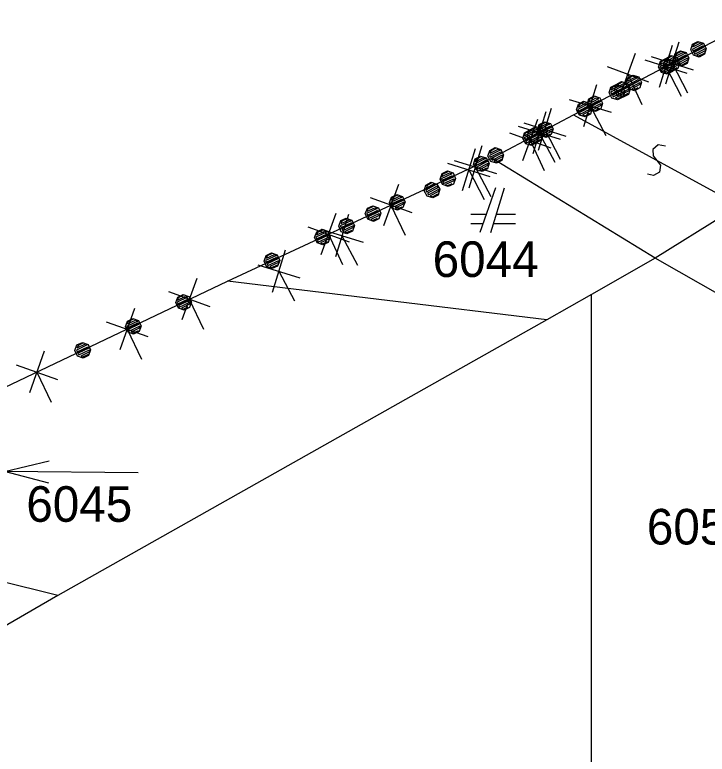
# Model space of a CAD drawing. Extents: x -266179 to -264727, y -1243225 to -1241702.
# Drawn here: x -265650.91 to -265619.79, y -1241780.16 to -1241746.94 of the extents above; entities that cross this region are included whole.
import ezdxf

# ---------------------------------------------------------------- set-up
doc = ezdxf.new("R2010")
doc.units = 0
for name, color, linetype in [('Vrstva 1', 7, 'Continuous'), ('Vrstva 19', 7, 'Continuous'), ('Vrstva 2', 7, 'Continuous'), ('Vrstva 21', 7, 'Continuous')]:
    doc.layers.add(name, color=color, linetype=linetype)

msp = doc.modelspace()

# ---------------------------------------------------------------- linework, layer by layer
at = {"layer": 'Vrstva 1'}
for p, q in [((-265622.91, -1241749.92), (-265617.23, -1241746.94)), ((-265625.8, -1241751.43), (-265622.91, -1241749.92)), ((-265629.47, -1241753.38), (-265625.8, -1241751.43)), ((-265641.35, -1241758.91), (-265629.47, -1241753.38)), ((-265622.13, -1241757.87), (-265629.47, -1241753.38)), ((-265629.31, -1241754.72), (-265630.01, -1241756.72)), ((-265629.51, -1241756.72), (-265628.91, -1241754.72)), ((-265618.34, -1241755.51), (-265622.13, -1241757.87)), ((-265629.73, -1241755.92), (-265630.41, -1241755.92)), ((-265628.41, -1241755.92), (-265629.27, -1241755.92)), ((-265630.41, -1241756.32), (-265629.87, -1241756.32)), ((-265629.39, -1241756.32), (-265628.41, -1241756.32)), ((-265622.13, -1241757.87), (-265625, -1241759.5)), ((-265609.91, -1241764.85), (-265622.13, -1241757.87)), ((-265663.46, -1241769.44), (-265641.35, -1241758.91)), ((-265627, -1241760.64), (-265641.35, -1241758.91)), ((-265625, -1241759.5), (-265627, -1241760.64)), ((-265625, -1241796.03), (-265625, -1241759.5)), ((-265627, -1241760.64), (-265648.97, -1241773.03)), ((-265645.37, -1241767.516), (-265651.37, -1241767.464)), ((-265648.97, -1241773.03), (-265663.46, -1241769.44)), ((-265648.97, -1241773.03), (-265654.81, -1241776.39))]:
    msp.add_line(p, q, dxfattribs=at)
msp.add_lwpolyline([(-265649.374, -1241767.981), (-265651.37, -1241767.464), (-265649.366, -1241766.981)], dxfattribs=at)
at = {"layer": 'Vrstva 19'}
for p, q in [((-265622.91, -1241749.92), (-265617.23, -1241746.94)), ((-265625.8, -1241751.43), (-265622.91, -1241749.92)), ((-265629.47, -1241753.38), (-265625.8, -1241751.43)), ((-265641.35, -1241758.91), (-265629.47, -1241753.38)), ((-265663.46, -1241769.44), (-265641.35, -1241758.91))]:
    msp.add_line(p, q, dxfattribs=at)
for points in [[(-265620.216, -1241748.137), (-265619.96, -1241748.218), (-265619.835, -1241748.457), (-265619.915, -1241748.714), (-265620.154, -1241748.838), (-265620.411, -1241748.758), (-265620.536, -1241748.519), (-265620.455, -1241748.262), (-265620.216, -1241748.137), (-265620.188, -1241748.168), (-265620.401, -1241748.279), (-265620.435, -1241748.387), (-265620.081, -1241748.202), (-265619.99, -1241748.245), (-265620.469, -1241748.495), (-265620.432, -1241748.566), (-265619.962, -1241748.321), (-265619.916, -1241748.387), (-265620.386, -1241748.632), (-265620.349, -1241748.703), (-265619.879, -1241748.458), (-265619.887, -1241748.552), (-265620.268, -1241748.751), (-265620.169, -1241748.79), (-265619.921, -1241748.66)], [(-265620.996, -1241748.554), (-265620.739, -1241748.634), (-265620.614, -1241748.873), (-265620.694, -1241749.129), (-265620.933, -1241749.255), (-265621.189, -1241749.175), (-265621.315, -1241748.936), (-265621.235, -1241748.679), (-265620.996, -1241748.554), (-265620.968, -1241748.585), (-265621.181, -1241748.696), (-265621.214, -1241748.804), (-265620.86, -1241748.618), (-265620.77, -1241748.661), (-265621.248, -1241748.912), (-265621.211, -1241748.983), (-265620.742, -1241748.737), (-265620.695, -1241748.803), (-265621.165, -1241749.049), (-265621.128, -1241749.12), (-265620.658, -1241748.874), (-265620.665, -1241748.968), (-265621.046, -1241749.168), (-265620.947, -1241749.206), (-265620.699, -1241749.076)], [(-265621.658, -1241748.905), (-265621.402, -1241748.986), (-265621.277, -1241749.225), (-265621.358, -1241749.481), (-265621.597, -1241749.606), (-265621.853, -1241749.526), (-265621.978, -1241749.286), (-265621.898, -1241749.03), (-265621.658, -1241748.905), (-265621.649, -1241748.945), (-265621.861, -1241749.056), (-265621.895, -1241749.164), (-265621.541, -1241748.979), (-265621.433, -1241749.013), (-265621.929, -1241749.272), (-265621.892, -1241749.343), (-265621.396, -1241749.084), (-265621.359, -1241749.155), (-265621.855, -1241749.414), (-265621.818, -1241749.485), (-265621.322, -1241749.226), (-265621.356, -1241749.334), (-265621.71, -1241749.519), (-265621.602, -1241749.553), (-265621.39, -1241749.442)], [(-265621.417, -1241748.775), (-265621.16, -1241748.855), (-265621.035, -1241749.094), (-265621.115, -1241749.351), (-265621.354, -1241749.476), (-265621.61, -1241749.396), (-265621.736, -1241749.157), (-265621.656, -1241748.901), (-265621.417, -1241748.775), (-265621.407, -1241748.815), (-265621.619, -1241748.927), (-265621.653, -1241749.035), (-265621.299, -1241748.849), (-265621.191, -1241748.883), (-265621.687, -1241749.143), (-265621.65, -1241749.214), (-265621.154, -1241748.953), (-265621.117, -1241749.024), (-265621.613, -1241749.284), (-265621.575, -1241749.355), (-265621.079, -1241749.095), (-265621.113, -1241749.203), (-265621.467, -1241749.389), (-265621.359, -1241749.423), (-265621.147, -1241749.311)], [(-265623.129, -1241749.65), (-265622.872, -1241749.728), (-265622.745, -1241749.967), (-265622.824, -1241750.224), (-265623.063, -1241750.35), (-265623.319, -1241750.272), (-265623.446, -1241750.033), (-265623.367, -1241749.776), (-265623.129, -1241749.65), (-265623.145, -1241749.704), (-265623.357, -1241749.816), (-265623.373, -1241749.915), (-265623.037, -1241749.737), (-265622.929, -1241749.77), (-265623.388, -1241750.014), (-265623.351, -1241750.084), (-265622.892, -1241749.841), (-265622.854, -1241749.911), (-265623.313, -1241750.155), (-265623.285, -1241750.23), (-265622.825, -1241749.987), (-265622.823, -1241750.076), (-265623.185, -1241750.268), (-265623.104, -1241750.316), (-265622.892, -1241750.203)], [(-265623.883, -1241750.066), (-265623.627, -1241750.147), (-265623.502, -1241750.386), (-265623.583, -1241750.643), (-265623.822, -1241750.767), (-265624.078, -1241750.687), (-265624.203, -1241750.448), (-265624.123, -1241750.191), (-265623.883, -1241750.066), (-265623.856, -1241750.097), (-265624.069, -1241750.208), (-265624.103, -1241750.316), (-265623.748, -1241750.131), (-265623.658, -1241750.174), (-265624.137, -1241750.424), (-265624.1, -1241750.495), (-265623.63, -1241750.25), (-265623.584, -1241750.316), (-265624.054, -1241750.561), (-265624.017, -1241750.632), (-265623.547, -1241750.387), (-265623.554, -1241750.481), (-265623.935, -1241750.68), (-265623.836, -1241750.719), (-265623.588, -1241750.589)], [(-265623.639, -1241749.941), (-265623.383, -1241750.021), (-265623.258, -1241750.26), (-265623.338, -1241750.517), (-265623.577, -1241750.642), (-265623.833, -1241750.562), (-265623.959, -1241750.323), (-265623.879, -1241750.066), (-265623.639, -1241749.941), (-265623.612, -1241749.972), (-265623.825, -1241750.083), (-265623.858, -1241750.191), (-265623.504, -1241750.005), (-265623.414, -1241750.048), (-265623.892, -1241750.299), (-265623.855, -1241750.37), (-265623.385, -1241750.124), (-265623.339, -1241750.19), (-265623.809, -1241750.436), (-265623.772, -1241750.507), (-265623.302, -1241750.261), (-265623.309, -1241750.355), (-265623.69, -1241750.555), (-265623.591, -1241750.593), (-265623.343, -1241750.463)], [(-265625.346, -1241750.826), (-265625.089, -1241750.905), (-265624.962, -1241751.144), (-265625.041, -1241751.401), (-265625.28, -1241751.527), (-265625.537, -1241751.448), (-265625.663, -1241751.21), (-265625.584, -1241750.953), (-265625.346, -1241750.826), (-265625.336, -1241750.866), (-265625.548, -1241750.979), (-265625.581, -1241751.087), (-265625.228, -1241750.9), (-265625.12, -1241750.933), (-265625.614, -1241751.195), (-265625.577, -1241751.266), (-265625.082, -1241751.003), (-265625.045, -1241751.074), (-265625.539, -1241751.337), (-265625.502, -1241751.407), (-265625.007, -1241751.145), (-265625.04, -1241751.253), (-265625.394, -1241751.44), (-265625.285, -1241751.474), (-265625.073, -1241751.361)], [(-265624.874, -1241750.587), (-265624.618, -1241750.667), (-265624.493, -1241750.907), (-265624.574, -1241751.163), (-265624.813, -1241751.288), (-265625.069, -1241751.207), (-265625.194, -1241750.968), (-265625.114, -1241750.712), (-265624.874, -1241750.587), (-265624.891, -1241750.641), (-265625.104, -1241750.752), (-265625.12, -1241750.85), (-265624.783, -1241750.675), (-265624.675, -1241750.709), (-265625.136, -1241750.949), (-265625.099, -1241751.02), (-265624.638, -1241750.779), (-265624.601, -1241750.85), (-265625.062, -1241751.091), (-265625.034, -1241751.167), (-265624.573, -1241750.926), (-265624.572, -1241751.015), (-265624.935, -1241751.205), (-265624.854, -1241751.253), (-265624.641, -1241751.142)], [(-265627.1, -1241751.748), (-265626.843, -1241751.829), (-265626.718, -1241752.068), (-265626.799, -1241752.324), (-265627.038, -1241752.449), (-265627.295, -1241752.369), (-265627.419, -1241752.129), (-265627.339, -1241751.873), (-265627.1, -1241751.748), (-265627.09, -1241751.788), (-265627.303, -1241751.899), (-265627.337, -1241752.007), (-265626.982, -1241751.822), (-265626.874, -1241751.856), (-265627.371, -1241752.115), (-265627.334, -1241752.186), (-265626.837, -1241751.927), (-265626.8, -1241751.998), (-265627.297, -1241752.257), (-265627.26, -1241752.328), (-265626.763, -1241752.069), (-265626.797, -1241752.177), (-265627.152, -1241752.362), (-265627.044, -1241752.396), (-265626.831, -1241752.285)], [(-265627.76, -1241752.11), (-265627.503, -1241752.189), (-265627.376, -1241752.427), (-265627.455, -1241752.684), (-265627.694, -1241752.811), (-265627.95, -1241752.732), (-265628.077, -1241752.494), (-265627.998, -1241752.237), (-265627.76, -1241752.11), (-265627.776, -1241752.164), (-265627.988, -1241752.277), (-265628.004, -1241752.376), (-265627.668, -1241752.197), (-265627.56, -1241752.231), (-265628.019, -1241752.474), (-265627.982, -1241752.545), (-265627.523, -1241752.301), (-265627.485, -1241752.372), (-265627.944, -1241752.616), (-265627.916, -1241752.691), (-265627.456, -1241752.447), (-265627.454, -1241752.537), (-265627.816, -1241752.729), (-265627.735, -1241752.776), (-265627.523, -1241752.664)], [(-265627.563, -1241752.003), (-265627.306, -1241752.082), (-265627.179, -1241752.32), (-265627.258, -1241752.577), (-265627.497, -1241752.704), (-265627.754, -1241752.625), (-265627.88, -1241752.387), (-265627.801, -1241752.13), (-265627.563, -1241752.003), (-265627.535, -1241752.034), (-265627.747, -1241752.146), (-265627.78, -1241752.255), (-265627.427, -1241752.067), (-265627.337, -1241752.11), (-265627.814, -1241752.363), (-265627.776, -1241752.433), (-265627.308, -1241752.185), (-265627.262, -1241752.251), (-265627.73, -1241752.499), (-265627.692, -1241752.57), (-265627.224, -1241752.322), (-265627.231, -1241752.416), (-265627.611, -1241752.617), (-265627.511, -1241752.655), (-265627.264, -1241752.524)], [(-265629.325, -1241752.909), (-265629.068, -1241752.99), (-265628.944, -1241753.229), (-265629.024, -1241753.486), (-265629.263, -1241753.611), (-265629.52, -1241753.53), (-265629.645, -1241753.291), (-265629.564, -1241753.034), (-265629.325, -1241752.909), (-265629.297, -1241752.94), (-265629.51, -1241753.051), (-265629.544, -1241753.159), (-265629.189, -1241752.974), (-265629.099, -1241753.017), (-265629.578, -1241753.267), (-265629.541, -1241753.338), (-265629.071, -1241753.093), (-265629.025, -1241753.159), (-265629.495, -1241753.404), (-265629.458, -1241753.475), (-265628.988, -1241753.23), (-265628.996, -1241753.324), (-265629.377, -1241753.523), (-265629.278, -1241753.562), (-265629.029, -1241753.432)], [(-265629.977, -1241753.287), (-265629.72, -1241753.366), (-265629.593, -1241753.604), (-265629.672, -1241753.861), (-265629.911, -1241753.988), (-265630.168, -1241753.909), (-265630.294, -1241753.671), (-265630.215, -1241753.414), (-265629.977, -1241753.287), (-265629.967, -1241753.327), (-265630.179, -1241753.44), (-265630.212, -1241753.548), (-265629.859, -1241753.36), (-265629.751, -1241753.393), (-265630.245, -1241753.656), (-265630.208, -1241753.727), (-265629.713, -1241753.464), (-265629.676, -1241753.535), (-265630.17, -1241753.797), (-265630.133, -1241753.868), (-265629.638, -1241753.605), (-265629.671, -1241753.713), (-265630.025, -1241753.901), (-265629.916, -1241753.934), (-265629.704, -1241753.822)], [(-265631.464, -1241753.954), (-265631.212, -1241754.046), (-265631.098, -1241754.291), (-265631.19, -1241754.543), (-265631.434, -1241754.657), (-265631.687, -1241754.565), (-265631.801, -1241754.321), (-265631.709, -1241754.068), (-265631.464, -1241753.954), (-265631.483, -1241754.007), (-265631.701, -1241754.109), (-265631.722, -1241754.207), (-265631.377, -1241754.046), (-265631.271, -1241754.085), (-265631.742, -1241754.304), (-265631.708, -1241754.377), (-265631.237, -1241754.157), (-265631.203, -1241754.23), (-265631.675, -1241754.449), (-265631.65, -1241754.526), (-265631.179, -1241754.307), (-265631.181, -1241754.396), (-265631.553, -1241754.569), (-265631.474, -1241754.621), (-265631.256, -1241754.519)], [(-265632.194, -1241754.464), (-265631.937, -1241754.543), (-265631.81, -1241754.781), (-265631.889, -1241755.038), (-265632.128, -1241755.165), (-265632.385, -1241755.086), (-265632.511, -1241754.847), (-265632.432, -1241754.59), (-265632.194, -1241754.464), (-265632.166, -1241754.494), (-265632.378, -1241754.607), (-265632.411, -1241754.715), (-265632.058, -1241754.528), (-265631.968, -1241754.57), (-265632.445, -1241754.823), (-265632.407, -1241754.894), (-265631.939, -1241754.646), (-265631.893, -1241754.712), (-265632.361, -1241754.96), (-265632.323, -1241755.031), (-265631.855, -1241754.782), (-265631.862, -1241754.876), (-265632.242, -1241755.078), (-265632.142, -1241755.116), (-265631.895, -1241754.984)], [(-265633.739, -1241755.014), (-265633.487, -1241755.106), (-265633.373, -1241755.351), (-265633.465, -1241755.603), (-265633.709, -1241755.717), (-265633.962, -1241755.625), (-265634.076, -1241755.381), (-265633.984, -1241755.128), (-265633.739, -1241755.014), (-265633.731, -1241755.055), (-265633.949, -1241755.156), (-265633.988, -1241755.262), (-265633.625, -1241755.093), (-265633.519, -1241755.132), (-265634.026, -1241755.369), (-265633.993, -1241755.441), (-265633.485, -1241755.205), (-265633.451, -1241755.277), (-265633.959, -1241755.514), (-265633.925, -1241755.586), (-265633.417, -1241755.35), (-265633.456, -1241755.456), (-265633.819, -1241755.625), (-265633.712, -1241755.664), (-265633.495, -1241755.562)], [(-265634.822, -1241755.517), (-265634.57, -1241755.609), (-265634.456, -1241755.854), (-265634.548, -1241756.107), (-265634.792, -1241756.221), (-265635.045, -1241756.129), (-265635.159, -1241755.884), (-265635.067, -1241755.631), (-265634.822, -1241755.517), (-265634.841, -1241755.571), (-265635.059, -1241755.672), (-265635.08, -1241755.77), (-265634.735, -1241755.609), (-265634.629, -1241755.648), (-265635.1, -1241755.868), (-265635.066, -1241755.94), (-265634.595, -1241755.72), (-265634.561, -1241755.793), (-265635.033, -1241756.013), (-265635.008, -1241756.089), (-265634.537, -1241755.87), (-265634.539, -1241755.959), (-265634.911, -1241756.132), (-265634.832, -1241756.184), (-265634.614, -1241756.082)], [(-265636.014, -1241756.074), (-265635.762, -1241756.166), (-265635.648, -1241756.411), (-265635.74, -1241756.663), (-265635.985, -1241756.777), (-265636.237, -1241756.685), (-265636.351, -1241756.441), (-265636.259, -1241756.188), (-265636.014, -1241756.074), (-265635.988, -1241756.106), (-265636.206, -1241756.208), (-265636.245, -1241756.314), (-265635.882, -1241756.145), (-265635.794, -1241756.192), (-265636.283, -1241756.42), (-265636.25, -1241756.493), (-265635.769, -1241756.269), (-265635.726, -1241756.337), (-265636.207, -1241756.561), (-265636.173, -1241756.634), (-265635.693, -1241756.41), (-265635.704, -1241756.503), (-265636.094, -1241756.685), (-265635.997, -1241756.728), (-265635.743, -1241756.61)], [(-265637.097, -1241756.577), (-265636.845, -1241756.669), (-265636.731, -1241756.914), (-265636.823, -1241757.167), (-265637.067, -1241757.281), (-265637.32, -1241757.189), (-265637.434, -1241756.944), (-265637.342, -1241756.691), (-265637.097, -1241756.577), (-265637.089, -1241756.618), (-265637.307, -1241756.719), (-265637.346, -1241756.826), (-265636.983, -1241756.657), (-265636.877, -1241756.695), (-265637.384, -1241756.932), (-265637.351, -1241757.004), (-265636.843, -1241756.768), (-265636.809, -1241756.84), (-265637.317, -1241757.077), (-265637.283, -1241757.149), (-265636.775, -1241756.913), (-265636.814, -1241757.019), (-265637.177, -1241757.188), (-265637.07, -1241757.227), (-265636.853, -1241757.125)], [(-265639.372, -1241757.637), (-265639.12, -1241757.729), (-265639.006, -1241757.974), (-265639.098, -1241758.227), (-265639.343, -1241758.341), (-265639.595, -1241758.249), (-265639.709, -1241758.004), (-265639.617, -1241757.751), (-265639.372, -1241757.637), (-265639.346, -1241757.669), (-265639.564, -1241757.771), (-265639.603, -1241757.877), (-265639.24, -1241757.708), (-265639.152, -1241757.755), (-265639.641, -1241757.983), (-265639.608, -1241758.056), (-265639.127, -1241757.832), (-265639.084, -1241757.9), (-265639.565, -1241758.124), (-265639.531, -1241758.197), (-265639.051, -1241757.973), (-265639.062, -1241758.067), (-265639.452, -1241758.248), (-265639.355, -1241758.291), (-265639.101, -1241758.173)], [(-265643.338, -1241759.504), (-265643.085, -1241759.594), (-265642.969, -1241759.837), (-265643.059, -1241760.091), (-265643.302, -1241760.207), (-265643.556, -1241760.117), (-265643.672, -1241759.873), (-265643.582, -1241759.62), (-265643.338, -1241759.504), (-265643.357, -1241759.557), (-265643.573, -1241759.66), (-265643.593, -1241759.758), (-265643.25, -1241759.595), (-265643.143, -1241759.633), (-265643.613, -1241759.856), (-265643.579, -1241759.928), (-265643.109, -1241759.705), (-265643.075, -1241759.777), (-265643.544, -1241760.001), (-265643.519, -1241760.077), (-265643.049, -1241759.854), (-265643.051, -1241759.943), (-265643.421, -1241760.119), (-265643.342, -1241760.17), (-265643.125, -1241760.067)], [(-265645.604, -1241760.582), (-265645.351, -1241760.672), (-265645.235, -1241760.916), (-265645.325, -1241761.169), (-265645.569, -1241761.285), (-265645.822, -1241761.195), (-265645.938, -1241760.951), (-265645.848, -1241760.698), (-265645.604, -1241760.582), (-265645.596, -1241760.622), (-265645.813, -1241760.725), (-265645.851, -1241760.832), (-265645.49, -1241760.66), (-265645.383, -1241760.698), (-265645.889, -1241760.939), (-265645.854, -1241761.011), (-265645.349, -1241760.77), (-265645.314, -1241760.842), (-265645.82, -1241761.083), (-265645.786, -1241761.155), (-265645.28, -1241760.915), (-265645.318, -1241761.021), (-265645.679, -1241761.193), (-265645.572, -1241761.231), (-265645.356, -1241761.128)], [(-265647.871, -1241761.66), (-265647.618, -1241761.75), (-265647.502, -1241761.994), (-265647.592, -1241762.247), (-265647.836, -1241762.363), (-265648.089, -1241762.273), (-265648.205, -1241762.029), (-265648.115, -1241761.776), (-265647.871, -1241761.66), (-265647.845, -1241761.692), (-265648.062, -1241761.795), (-265648.099, -1241761.902), (-265647.738, -1241761.73), (-265647.65, -1241761.776), (-265648.137, -1241762.008), (-265648.103, -1241762.08), (-265647.624, -1241761.853), (-265647.581, -1241761.921), (-265648.06, -1241762.148), (-265648.025, -1241762.221), (-265647.547, -1241761.993), (-265647.557, -1241762.087), (-265647.946, -1241762.271), (-265647.848, -1241762.313), (-265647.595, -1241762.193)]]:
    msp.add_lwpolyline(points, dxfattribs=at)
at = {"layer": 'Vrstva 2'}
msp.add_line((-265625.8, -1241751.43), (-265618.34, -1241755.51), dxfattribs=at)
msp.add_lwpolyline([(-265621.666, -1241752.836), (-265621.991, -1241752.784), (-265622.232, -1241752.994), (-265622.229, -1241753.281), (-265621.886, -1241753.696), (-265621.942, -1241754.007), (-265622.212, -1241754.167), (-265622.474, -1241754.104)], dxfattribs=at)
at = {"layer": 'Vrstva 21'}
for p, q in [((-265622.91, -1241749.92), (-265617.23, -1241746.94)), ((-265621.073, -1241748.168), (-265621.666, -1241750.057)), ((-265621.362, -1241748.319), (-265621.952, -1241750.209)), ((-265623.026, -1241748.679), (-265623.704, -1241750.539)), ((-265622.314, -1241748.816), (-265620.425, -1241749.409)), ((-265622.602, -1241748.969), (-265620.712, -1241749.559)), ((-265621.37, -1241749.112), (-265620.676, -1241750.442)), ((-265624.295, -1241749.27), (-265622.435, -1241749.948)), ((-265621.657, -1241749.264), (-265620.961, -1241750.592)), ((-265623.365, -1241749.609), (-265622.731, -1241750.969)), ((-265625.8, -1241751.43), (-265622.91, -1241749.92)), ((-265624.765, -1241750.086), (-265625.346, -1241751.979)), ((-265626.002, -1241750.742), (-265624.109, -1241751.322)), ((-265626.801, -1241751.145), (-265627.395, -1241753.034)), ((-265625.056, -1241751.032), (-265624.352, -1241752.357)), ((-265629.47, -1241753.38), (-265625.8, -1241751.43)), ((-265627.044, -1241751.293), (-265627.637, -1241753.182)), ((-265627.413, -1241751.648), (-265628.091, -1241753.508)), ((-265628.042, -1241751.793), (-265626.154, -1241752.387)), ((-265628.285, -1241751.941), (-265626.396, -1241752.534)), ((-265627.098, -1241752.09), (-265626.404, -1241753.42)), ((-265628.682, -1241752.239), (-265626.822, -1241752.917)), ((-265627.34, -1241752.238), (-265626.646, -1241753.567)), ((-265629.924, -1241752.831), (-265630.505, -1241754.724)), ((-265627.752, -1241752.578), (-265627.118, -1241753.938)), ((-265630.218, -1241752.963), (-265630.808, -1241754.853)), ((-265641.35, -1241758.91), (-265629.47, -1241753.38)), ((-265631.161, -1241753.488), (-265629.268, -1241754.068)), ((-265631.458, -1241753.613), (-265629.568, -1241754.203)), ((-265630.214, -1241753.778), (-265629.511, -1241755.103)), ((-265630.513, -1241753.908), (-265629.817, -1241755.236)), ((-265633.665, -1241754.558), (-265634.343, -1241756.419)), ((-265634.934, -1241755.15), (-265633.074, -1241755.827)), ((-265634.004, -1241755.488), (-265633.37, -1241756.848)), ((-265636.477, -1241755.871), (-265637.155, -1241757.732)), ((-265635.909, -1241755.92), (-265636.502, -1241757.809)), ((-265637.746, -1241756.463), (-265635.886, -1241757.14)), ((-265637.15, -1241756.568), (-265635.261, -1241757.161)), ((-265636.816, -1241756.802), (-265636.183, -1241758.161)), ((-265636.206, -1241756.864), (-265635.512, -1241758.194)), ((-265638.757, -1241757.52), (-265639.337, -1241759.413)), ((-265639.994, -1241758.176), (-265638.101, -1241758.757)), ((-265639.047, -1241758.466), (-265638.344, -1241759.791)), ((-265642.729, -1241758.782), (-265643.407, -1241760.642)), ((-265663.46, -1241769.44), (-265641.35, -1241758.91)), ((-265643.998, -1241759.373), (-265642.138, -1241760.051)), ((-265643.068, -1241759.712), (-265642.435, -1241761.071)), ((-265645.532, -1241760.129), (-265646.195, -1241761.995)), ((-265646.796, -1241760.731), (-265644.93, -1241761.393)), ((-265645.863, -1241761.062), (-265645.219, -1241762.417)), ((-265649.585, -1241762.06), (-265650.248, -1241763.925)), ((-265650.849, -1241762.661), (-265648.984, -1241763.324)), ((-265649.916, -1241762.992), (-265649.272, -1241764.347))]:
    msp.add_line(p, q, dxfattribs=at)

# ---------------------------------------------------------------- texts
at = {"layer": 'Vrstva 1'}
for s, p in [('6044', (-265632.131, -1241758.72)), ('6045', (-265650.391, -1241769.72)), ('6052/2', (-265622.506, -1241770.74))]:
    msp.add_text(s, height=1.6, dxfattribs=at).set_placement(p)

doc.saveas('drawing.dxf')
